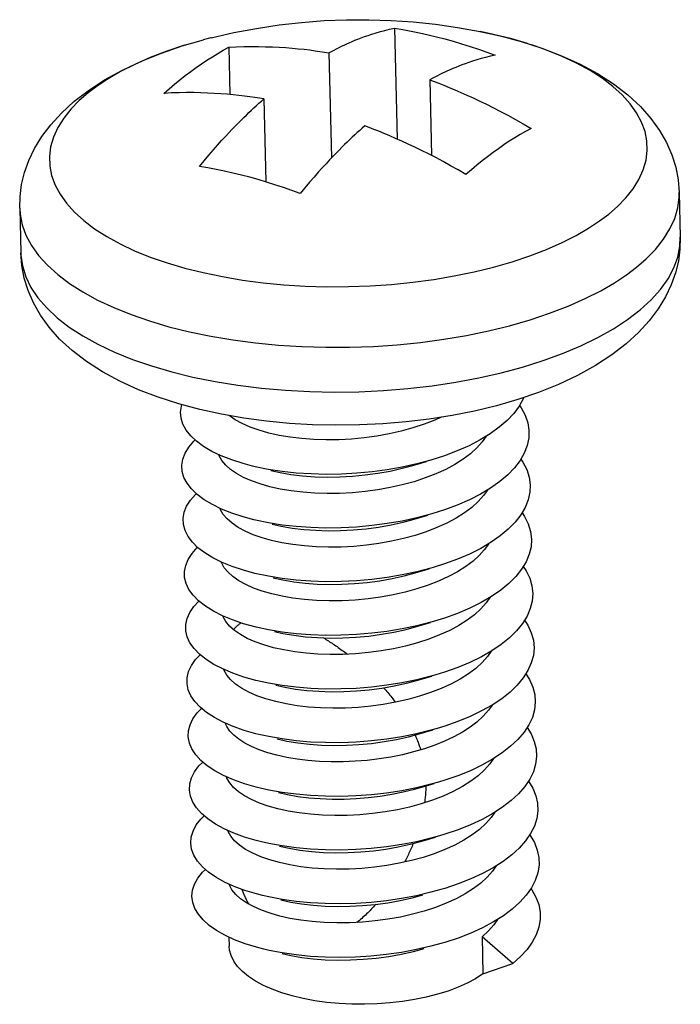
# Model space of a CAD drawing. Header units: millimetres. Extents: x 6 to 414, y 7 to 290.
# Tile 315 of 341: x 141.179 to 141.73, y 211.971 to 212.792. Entities that reach past the tile are written whole.
import ezdxf

# ---------------------------------------------------------------- set-up
doc = ezdxf.new("R2010")
doc.units = ezdxf.units.MM
doc.header["$LTSCALE"] = 23.1
doc.layers.get('0').update_dxf_attribs({"linetype": 'CONTINUOUS'})
for name, color, linetype in [('03_ALL_AXES', 7, 'CONTINUOUS'), ('09_ALL_ROUNDS', 7, 'CONTINUOUS'), ('20_ALL_FEATURES', 7, 'CONTINUOUS')]:
    doc.layers.add(name, color=color, linetype=linetype)

msp = doc.modelspace()

# ---------------------------------------------------------------- linework, layer by layer
at = {"color": 40, "linetype": 'Continuous'}
msp.add_line((141.35316, 212.11335), (141.35293, 212.11526), dxfattribs=at)
for points in [[(141.35706, 212.28288), (141.35744, 212.28335), (141.35782, 212.28381), (141.35822, 212.28426), (141.35863, 212.2847), (141.35904, 212.28513), (141.35947, 212.28555), (141.3599, 212.28596), (141.36035, 212.28636), (141.3608, 212.28675), (141.36127, 212.28713), (141.36168, 212.28745), (141.36211, 212.28777), (141.36254, 212.28808), (141.36298, 212.28838), (141.36343, 212.28867)], [(141.4321, 212.27609), (141.43313, 212.27547), (141.43416, 212.27484), (141.43518, 212.27421), (141.4362, 212.27357), (141.43722, 212.27293), (141.43823, 212.27227), (141.43924, 212.27161), (141.44025, 212.27095), (141.44125, 212.27027), (141.44225, 212.26959), (141.44336, 212.26883), (141.44446, 212.26806), (141.44556, 212.26728), (141.44665, 212.2665), (141.44774, 212.2657), (141.44883, 212.2649), (141.44991, 212.2641), (141.45099, 212.26328), (141.45207, 212.26246)], [(141.48221, 212.23445), (141.4831, 212.23344), (141.48398, 212.23243), (141.48484, 212.23143), (141.48569, 212.23043), (141.48653, 212.22942), (141.48736, 212.22842), (141.48818, 212.22742), (141.48898, 212.22642), (141.48977, 212.22542), (141.49055, 212.22442), (141.49132, 212.22342), (141.49207, 212.22242)], [(141.50844, 212.19515), (141.50889, 212.19414), (141.50932, 212.19314), (141.50975, 212.19212), (141.51016, 212.1911), (141.51057, 212.19007), (141.51097, 212.18904), (141.5113, 212.18814), (141.51163, 212.18724), (141.51195, 212.18634), (141.51226, 212.18543), (141.51256, 212.18451), (141.51286, 212.18359), (141.51315, 212.18266)], [(141.51742, 212.15275), (141.5174, 212.15175), (141.51737, 212.15074), (141.51734, 212.14974), (141.51729, 212.14873), (141.51723, 212.14772), (141.51717, 212.1467), (141.51709, 212.14569), (141.51701, 212.14467), (141.51691, 212.14366), (141.51681, 212.14264), (141.51669, 212.14161), (141.51657, 212.14059), (141.51644, 212.13957), (141.51629, 212.13854)], [(141.50686, 212.10463), (141.50637, 212.10345), (141.50588, 212.10227), (141.50538, 212.10111), (141.50488, 212.09996), (141.50438, 212.09882), (141.50387, 212.09769), (141.50335, 212.09658), (141.50283, 212.09547), (141.50231, 212.09438), (141.50179, 212.09329), (141.50126, 212.09222), (141.50073, 212.09116), (141.50019, 212.09011), (141.49965, 212.08908)], [(141.36979, 212.05406), (141.36933, 212.05493), (141.36888, 212.05581), (141.36844, 212.0567), (141.368, 212.05759), (141.36757, 212.0585), (141.36715, 212.05941), (141.36673, 212.06033), (141.36631, 212.06126), (141.36591, 212.0622), (141.36551, 212.06314), (141.36517, 212.06395), (141.36484, 212.06476), (141.36451, 212.06558), (141.36419, 212.06641)], [(141.47564, 212.0539), (141.4747, 212.05285), (141.47375, 212.05181), (141.4728, 212.05079), (141.47184, 212.04978), (141.47088, 212.04878), (141.46991, 212.0478), (141.46894, 212.04683), (141.46796, 212.04588), (141.46698, 212.04494), (141.46599, 212.04401), (141.465, 212.0431), (141.464, 212.04221), (141.463, 212.04133), (141.46199, 212.04047), (141.46098, 212.03962), (141.45996, 212.03878)]]:
    msp.add_lwpolyline(points, dxfattribs=at)
at = {"layer": '03_ALL_AXES', "color": 7, "linetype": 'Continuous'}
for p, q in [((141.72867, 212.64743), (141.72955, 212.61018)), ((141.17882, 212.6344), (141.17971, 212.59716)), ((141.35327, 212.02656), (141.35345, 212.01906))]:
    msp.add_line(p, q, dxfattribs=at)
msp.add_lwpolyline([(141.33838, 212.77647), (141.35738, 212.78082), (141.37621, 212.78439), (141.39505, 212.78724), (141.41383, 212.78938), (141.43255, 212.79081), (141.45122, 212.79155), (141.46983, 212.79162), (141.48841, 212.79101), (141.50691, 212.78973), (141.52542, 212.78778), (141.54393, 212.78514), (141.56257, 212.78178)], dxfattribs=at)
at = {"layer": '09_ALL_ROUNDS', "color": 7, "linetype": 'Continuous'}
for p, q in [((141.33829, 212.77644), (141.33176, 212.77476)), ((141.33838, 212.77647), (141.33829, 212.77644)), ((141.60228, 212.77167), (141.58924, 212.77552)), ((141.24337, 212.73623), (141.23579, 212.7305)), ((141.30557, 212.49795), (141.32325, 212.49362)), ((141.61129, 212.48077), (141.59402, 212.47487)), ((141.5762, 212.46971), (141.55791, 212.46529)), ((141.59402, 212.47487), (141.5762, 212.46971))]:
    msp.add_line(p, q, dxfattribs=at)
for points in [[(141.56254, 212.78178), (141.57941, 212.77806), (141.59701, 212.77336), (141.61406, 212.76788), (141.6304, 212.76162), (141.646, 212.75452), (141.66057, 212.74666), (141.67397, 212.73804), (141.68593, 212.72883), (141.69627, 212.71925), (141.70505, 212.70936), (141.71225, 212.69935), (141.71805, 212.6892), (141.72254, 212.67892), (141.72578, 212.66853), (141.72783, 212.65799), (141.72867, 212.64743)], [(141.58924, 212.77552), (141.57378, 212.77938), (141.56257, 212.78178)], [(141.2358, 212.73242), (141.24961, 212.74142), (141.26448, 212.74963), (141.28037, 212.75711), (141.29708, 212.76382), (141.31436, 212.76972), (141.33218, 212.77487)], [(141.31632, 212.77031), (141.30155, 212.76538), (141.28765, 212.76002), (141.27467, 212.75428), (141.26288, 212.7483), (141.2525, 212.74228), (141.24337, 212.73623)], [(141.66227, 212.62382), (141.66985, 212.62955), (141.67717, 212.63592), (141.6841, 212.64303), (141.69016, 212.65062), (141.69503, 212.65842), (141.69867, 212.66639), (141.701, 212.67441), (141.70203, 212.68246), (141.70175, 212.69047), (141.70018, 212.69842), (141.69731, 212.70628), (141.69317, 212.71401), (141.68777, 212.72156), (141.68115, 212.72889), (141.67334, 212.73596), (141.66438, 212.74275), (141.65429, 212.74921), (141.64315, 212.75532), (141.631, 212.76104), (141.61791, 212.76633), (141.60567, 212.77057)], [(141.17882, 212.6344), (141.1791, 212.64428), (141.18044, 212.65424), (141.18285, 212.66419), (141.18639, 212.67415), (141.19114, 212.68413), (141.19717, 212.69408), (141.20465, 212.70403), (141.21357, 212.7138), (141.22392, 212.72327), (141.2358, 212.73242)], [(141.23579, 212.7305), (141.22847, 212.72413), (141.22153, 212.71702), (141.21548, 212.70943), (141.21061, 212.70163), (141.20697, 212.69366), (141.20464, 212.68564), (141.20361, 212.67759), (141.20389, 212.66958), (141.20546, 212.66163), (141.20833, 212.65377), (141.21247, 212.64604), (141.21787, 212.63849), (141.22449, 212.63116), (141.2323, 212.62409), (141.24126, 212.61731), (141.25135, 212.61084), (141.26249, 212.60473), (141.27464, 212.59901), (141.28773, 212.59372), (141.30167, 212.58889), (141.3164, 212.58453), (141.33186, 212.58067), (141.34795, 212.57733), (141.36458, 212.57453), (141.38168, 212.57229), (141.39915, 212.5706), (141.41691, 212.5695), (141.43485, 212.56897), (141.45288, 212.56902), (141.47091, 212.56966), (141.48885, 212.57087), (141.5066, 212.57266), (141.52407, 212.575), (141.54116, 212.5779), (141.55779, 212.58134), (141.57388, 212.58529), (141.58932, 212.58974), (141.60409, 212.59467), (141.61799, 212.60003), (141.63097, 212.60577), (141.64276, 212.61175), (141.65314, 212.61777), (141.66227, 212.62382)], [(141.68477, 212.57892), (141.69313, 212.58524), (141.70121, 212.59226), (141.70886, 212.60011), (141.71554, 212.60848), (141.72091, 212.61708), (141.72492, 212.62588), (141.72749, 212.63472), (141.72863, 212.6436), (141.72867, 212.64743)], [(141.17882, 212.6344), (141.17917, 212.6294), (141.18091, 212.62063), (141.18407, 212.61195), (141.18864, 212.60343), (141.19459, 212.5951), (141.2019, 212.58702), (141.21051, 212.57922), (141.2204, 212.57173), (141.23152, 212.5646), (141.24381, 212.55786), (141.25722, 212.55156), (141.27165, 212.54572), (141.28703, 212.54039), (141.30328, 212.53558), (141.32033, 212.53132)], [(141.72955, 212.61018), (141.72927, 212.60031), (141.72793, 212.59034), (141.72552, 212.58039), (141.72198, 212.57043), (141.71724, 212.56046), (141.7112, 212.55051), (141.70372, 212.54056), (141.6948, 212.53078), (141.68445, 212.52132), (141.67258, 212.51217)], [(141.68566, 212.54168), (141.69615, 212.54975), (141.70529, 212.55813), (141.71303, 212.56676), (141.71933, 212.57559), (141.72414, 212.58459), (141.72745, 212.59369), (141.72923, 212.60284), (141.72955, 212.61018)], [(141.17971, 212.59716), (141.17978, 212.59534), (141.18107, 212.58623), (141.18389, 212.57721), (141.18822, 212.56834), (141.19405, 212.55967), (141.20133, 212.55125), (141.21003, 212.54311), (141.2201, 212.53532), (141.23147, 212.52791), (141.2441, 212.52092), (141.2579, 212.5144), (141.27281, 212.50837), (141.28873, 212.50288), (141.30557, 212.49795)], [(141.32896, 212.46652), (141.31136, 212.47123), (141.29432, 212.47671), (141.27797, 212.48297), (141.26237, 212.49006), (141.2478, 212.49793), (141.2344, 212.50655), (141.22244, 212.51576), (141.2121, 212.52534), (141.20333, 212.53523), (141.19613, 212.54523), (141.19032, 212.55539), (141.18584, 212.56566), (141.18259, 212.57606), (141.18055, 212.5866), (141.17971, 212.59716)], [(141.56953, 212.53206), (141.58727, 212.53642), (141.60431, 212.54133), (141.6206, 212.54677), (141.63594, 212.55268), (141.65025, 212.55901), (141.66325, 212.56561), (141.67471, 212.57225), (141.68477, 212.57892)], [(141.5981, 212.50195), (141.61523, 212.50734), (141.63146, 212.51327), (141.64669, 212.51971), (141.66086, 212.52661), (141.67387, 212.53395), (141.68566, 212.54168)], [(141.32033, 212.53132), (141.33807, 212.52764), (141.35642, 212.52455), (141.37528, 212.52208), (141.39455, 212.52022), (141.41413, 212.519), (141.43392, 212.51842), (141.45381, 212.51847), (141.4737, 212.51918), (141.49349, 212.52051), (141.51307, 212.52248), (141.53234, 212.52508), (141.55119, 212.52827), (141.56953, 212.53206)], [(141.67258, 212.51217), (141.65877, 212.50317), (141.64389, 212.49495), (141.628, 212.48747), (141.61129, 212.48077)], [(141.56155, 212.4929), (141.58018, 212.49713), (141.5981, 212.50195)], [(141.32325, 212.49362), (141.34167, 212.4899), (141.36072, 212.48681), (141.38029, 212.48438), (141.40028, 212.48261), (141.42057, 212.48153), (141.44106, 212.48112), (141.46162, 212.4814), (141.48214, 212.48237), (141.5025, 212.48401), (141.5226, 212.48632), (141.54232, 212.48929), (141.56155, 212.4929)], [(141.36559, 212.45932), (141.34707, 212.46256), (141.32896, 212.46652)], [(141.55791, 212.46529), (141.53923, 212.46157), (141.52023, 212.45856), (141.50098, 212.45623), (141.48155, 212.4546), (141.46202, 212.45366), (141.44247, 212.45341), (141.42298, 212.45384), (141.40362, 212.45497), (141.38446, 212.4568), (141.36559, 212.45932)]]:
    msp.add_lwpolyline(points, dxfattribs=at)
at = {"layer": '20_ALL_FEATURES', "color": 7, "linetype": 'Continuous'}
for p, q in [((141.49128, 212.78452), (141.49346, 212.6921)), ((141.35306, 212.76862), (141.354, 212.72924)), ((141.43665, 212.76406), (141.43873, 212.67636)), ((141.52066, 212.74152), (141.52215, 212.67841)), ((141.38245, 212.72562), (141.38409, 212.65635)), ((141.59903, 212.47658), (141.59865, 212.47554)), ((141.35837, 212.45802), (141.35342, 212.46145)), ((141.50653, 212.41992), (141.51806, 212.42331)), ((141.50759, 212.37516), (141.51912, 212.37855)), ((141.50865, 212.3304), (141.52018, 212.33379)), ((141.37604, 212.2851), (141.36554, 212.28796)), ((141.50971, 212.28564), (141.52124, 212.28903)), ((141.3771, 212.24033), (141.37569, 212.24068)), ((141.51077, 212.24088), (141.5223, 212.24427)), ((141.51183, 212.19612), (141.52336, 212.19951)), ((141.36644, 212.18844), (141.3615, 212.19159)), ((141.37816, 212.19557), (141.37581, 212.19616)), ((141.51289, 212.15136), (141.52442, 212.15475)), ((141.51395, 212.1066), (141.52548, 212.10999)), ((141.56429, 212.02687), (141.56502, 211.99586)), ((141.58986, 212.0046), (141.56429, 212.02687)), ((141.56502, 211.99586), (141.58986, 212.0046))]:
    msp.add_line(p, q, dxfattribs=at)
for points in [[(141.43665, 212.76406), (141.43876, 212.7652), (141.44087, 212.76631), (141.44297, 212.76738), (141.44507, 212.76843), (141.44716, 212.76945), (141.44927, 212.77045), (141.45142, 212.77144), (141.45363, 212.77242), (141.45591, 212.77341), (141.4583, 212.77441), (141.46082, 212.77543), (141.46348, 212.77646), (141.4663, 212.7775), (141.4693, 212.77856), (141.47249, 212.77962), (141.47588, 212.78067), (141.4795, 212.78171), (141.4833, 212.78272), (141.48722, 212.78365), (141.49128, 212.78452)], [(141.49128, 212.78452), (141.49825, 212.78334), (141.50523, 212.78203), (141.51222, 212.7806), (141.51922, 212.77904), (141.52622, 212.77735), (141.53323, 212.77553), (141.54024, 212.77359), (141.54725, 212.77152), (141.55427, 212.76932), (141.56128, 212.76699), (141.56828, 212.76455), (141.57529, 212.76197)], [(141.32591, 212.75168), (141.33043, 212.75483), (141.33496, 212.75784), (141.33949, 212.76073), (141.34402, 212.76349), (141.34854, 212.76612), (141.35306, 212.76862)], [(141.35306, 212.76862), (141.35941, 212.76893), (141.36567, 212.76914), (141.37185, 212.76924), (141.3779, 212.76923), (141.3838, 212.76912), (141.38955, 212.76893), (141.39516, 212.76865), (141.40062, 212.7683), (141.40592, 212.76789), (141.41104, 212.76742), (141.41594, 212.76691), (141.42062, 212.76636), (141.42501, 212.76579), (141.42915, 212.76522), (141.43303, 212.76464), (141.43665, 212.76406)], [(141.57529, 212.76197), (141.57119, 212.7611), (141.56725, 212.76016), (141.56343, 212.75915), (141.55979, 212.7581), (141.5564, 212.75704), (141.55321, 212.75598), (141.55023, 212.75493), (141.54742, 212.75389), (141.54478, 212.75287), (141.54228, 212.75186), (141.53991, 212.75086), (141.53763, 212.74988), (141.53544, 212.7489), (141.5333, 212.74791), (141.53119, 212.74691), (141.5291, 212.7459), (141.52701, 212.74485), (141.5249, 212.74377), (141.52278, 212.74266), (141.52066, 212.74152)], [(141.29886, 212.73017), (141.30335, 212.73407), (141.30785, 212.73784), (141.31236, 212.74149), (141.31687, 212.74501), (141.32139, 212.74841), (141.32591, 212.75168)], [(141.52066, 212.74152), (141.52435, 212.74013), (141.52829, 212.7386), (141.53247, 212.73694), (141.53691, 212.73514), (141.54161, 212.73317), (141.54654, 212.73104), (141.55166, 212.72877), (141.55695, 212.72635), (141.56238, 212.72379), (141.56797, 212.72108), (141.57371, 212.71821), (141.57964, 212.71516), (141.58578, 212.7119), (141.59209, 212.70845), (141.59852, 212.70481), (141.60509, 212.70099)], [(141.38245, 212.72562), (141.37877, 212.7262), (141.37486, 212.72679), (141.3707, 212.72737), (141.36629, 212.72793), (141.36162, 212.72848), (141.35673, 212.72899), (141.35166, 212.72945), (141.34641, 212.72986), (141.34103, 212.7302), (141.3355, 212.73048), (141.32982, 212.73067), (141.32397, 212.73078), (141.3179, 212.7308), (141.31168, 212.7307), (141.30533, 212.7305), (141.29886, 212.73017)], [(141.32867, 212.66919), (141.33267, 212.67405), (141.33653, 212.67865), (141.34027, 212.683), (141.34383, 212.68706), (141.34716, 212.69077), (141.35029, 212.69419), (141.35323, 212.69733), (141.35599, 212.70024), (141.35859, 212.70294), (141.36105, 212.70545), (141.36339, 212.7078), (141.36564, 212.71002), (141.36781, 212.71213), (141.36992, 212.71416), (141.37201, 212.71614), (141.37407, 212.71807), (141.37615, 212.71998), (141.37824, 212.72188), (141.38033, 212.72375), (141.38245, 212.72562)], [(141.46646, 212.70307), (141.46436, 212.70122), (141.46227, 212.69935), (141.46019, 212.69746), (141.45811, 212.69555), (141.45604, 212.69362), (141.45395, 212.69164), (141.45183, 212.6896), (141.44965, 212.68748), (141.44739, 212.68524), (141.44503, 212.68287), (141.44255, 212.68035), (141.43993, 212.67763), (141.43716, 212.67471), (141.43421, 212.67155), (141.43108, 212.66812), (141.42775, 212.66441), (141.42419, 212.66036), (141.42048, 212.65603), (141.41664, 212.65147), (141.41268, 212.64664)], [(141.5257, 212.67658), (141.51973, 212.67966), (141.51392, 212.68257), (141.50825, 212.68532), (141.50275, 212.68791), (141.4974, 212.69035), (141.49224, 212.69264), (141.48729, 212.69477), (141.48258, 212.69674), (141.47816, 212.69855), (141.474, 212.70019), (141.4701, 212.70171), (141.46646, 212.70307)], [(141.60509, 212.70099), (141.60057, 212.69849), (141.59605, 212.69586), (141.59152, 212.6931), (141.58699, 212.69021), (141.58246, 212.6872), (141.57794, 212.68405)], [(141.57794, 212.68405), (141.57342, 212.68078), (141.5689, 212.67738), (141.56439, 212.67386), (141.55988, 212.67021), (141.55538, 212.66644), (141.55089, 212.66254)], [(141.55089, 212.66254), (141.54445, 212.6663), (141.5381, 212.66988), (141.53184, 212.67332), (141.5257, 212.67658)], [(141.38464, 212.65619), (141.37763, 212.65826), (141.37062, 212.66021), (141.36361, 212.66202), (141.35661, 212.66371), (141.34961, 212.66527), (141.34262, 212.66671), (141.33564, 212.66801), (141.32867, 212.66919)], [(141.41268, 212.64664), (141.40568, 212.64922), (141.39867, 212.65167), (141.39165, 212.65399), (141.38464, 212.65619)], [(141.32627, 212.44005), (141.32141, 212.44461), (141.31762, 212.44937), (141.31492, 212.45428), (141.31335, 212.45929), (141.31292, 212.46437), (141.31362, 212.46946), (141.314, 212.47052)], [(141.59865, 212.47554), (141.59522, 212.46933), (141.59072, 212.46326), (141.58517, 212.45737), (141.57862, 212.4517)], [(141.59552, 212.46987), (141.59698, 212.46786), (141.6002, 212.46175), (141.60231, 212.45552), (141.6033, 212.4492), (141.60314, 212.44285), (141.60185, 212.43651), (141.59944, 212.43021)], [(141.53024, 212.46015), (141.52479, 212.45766), (141.51598, 212.45424), (141.50667, 212.45119), (141.49691, 212.44851), (141.48681, 212.44624), (141.47652, 212.44439), (141.46608, 212.44296), (141.45555, 212.44196), (141.44499, 212.44139), (141.43443, 212.44125), (141.42404, 212.44156), (141.41394, 212.44229), (141.40426, 212.44344), (141.39512, 212.44498), (141.3865, 212.44689), (141.3784, 212.44919), (141.37095, 212.45183), (141.36424, 212.45479), (141.35837, 212.45802)], [(141.57862, 212.4517), (141.57112, 212.44629), (141.56272, 212.44118), (141.55351, 212.4364), (141.54353, 212.43198), (141.53288, 212.42796), (141.52148, 212.42432)], [(141.56767, 212.44419), (141.56451, 212.43957), (141.56006, 212.43455), (141.55475, 212.42972)], [(141.32685, 212.39569), (141.32208, 212.40028), (141.31839, 212.40505), (141.31579, 212.40997), (141.31433, 212.41499), (141.31399, 212.42007), (141.3148, 212.42516), (141.31673, 212.43022), (141.31978, 212.4352), (141.32393, 212.44007), (141.32511, 212.44114)], [(141.37286, 212.41938), (141.36502, 212.42145), (141.35554, 212.42449), (141.34686, 212.4279), (141.33905, 212.43165), (141.33217, 212.43571), (141.32627, 212.44005)], [(141.35961, 212.41314), (141.35463, 212.41657), (141.35054, 212.4202), (141.34737, 212.42398), (141.34515, 212.42789), (141.34485, 212.42886)], [(141.55475, 212.42972), (141.5486, 212.42509), (141.54168, 212.42072)], [(141.59944, 212.43021), (141.59592, 212.42402), (141.59132, 212.41796), (141.58568, 212.41209), (141.57904, 212.40644)], [(141.54168, 212.42072), (141.53404, 212.41663), (141.52576, 212.41286), (141.51691, 212.40944), (141.50757, 212.40638), (141.49777, 212.4037), (141.48764, 212.40143), (141.4773, 212.39958), (141.46679, 212.39816), (141.45617, 212.39717), (141.44556, 212.39661), (141.43512, 212.39649), (141.42487, 212.39681), (141.41485, 212.39755), (141.40521, 212.3987), (141.39607, 212.40024), (141.38746, 212.40216), (141.3794, 212.40444), (141.37202, 212.40706), (141.36542, 212.40997), (141.35961, 212.41314)], [(141.52148, 212.42432), (141.5099, 212.42121), (141.49775, 212.41852), (141.48528, 212.41631), (141.47259, 212.4146), (141.45979, 212.41338), (141.44697, 212.41268), (141.43423, 212.41247), (141.42168, 212.41278), (141.40941, 212.41358), (141.39752, 212.41486), (141.38609, 212.41661), (141.37524, 212.41882), (141.37286, 212.41938)], [(141.38813, 212.41566), (141.39585, 212.41397), (141.40499, 212.41243), (141.41468, 212.41128), (141.42477, 212.41055), (141.43517, 212.41024), (141.44572, 212.41038), (141.45628, 212.41095), (141.46682, 212.41195), (141.47726, 212.41338), (141.48755, 212.41522), (141.49764, 212.4175), (141.50653, 212.41992)], [(141.59655, 212.42513), (141.59838, 212.42255), (141.6015, 212.41643), (141.60351, 212.41019), (141.60439, 212.40387), (141.60413, 212.39751), (141.60274, 212.39117), (141.60023, 212.38488)], [(141.57904, 212.40644), (141.57145, 212.40105), (141.56298, 212.39597), (141.55369, 212.39122), (141.54365, 212.38684), (141.53295, 212.38286), (141.52254, 212.37956)], [(141.32743, 212.35134), (141.32276, 212.35594), (141.31916, 212.36073), (141.31667, 212.36566), (141.31531, 212.37069), (141.31508, 212.37577), (141.31599, 212.38086), (141.31802, 212.38592), (141.32117, 212.39089), (141.32542, 212.39574), (141.32613, 212.39638)], [(141.37392, 212.37462), (141.36519, 212.37695), (141.35578, 212.38002), (141.34717, 212.38346), (141.33944, 212.38725), (141.33265, 212.39134), (141.32685, 212.39569)], [(141.5687, 212.3994), (141.56559, 212.39485), (141.56112, 212.38979), (141.55581, 212.38496)], [(141.36091, 212.36824), (141.35585, 212.37168), (141.3517, 212.37533), (141.34851, 212.37911), (141.34627, 212.38302), (141.34593, 212.38407)], [(141.52254, 212.37956), (141.50987, 212.37619), (141.49769, 212.37354), (141.48519, 212.37138), (141.47249, 212.36971), (141.45968, 212.36854), (141.44687, 212.36788), (141.43414, 212.36772), (141.42161, 212.36807), (141.40937, 212.36891), (141.39752, 212.37024), (141.38614, 212.37203), (141.37534, 212.37428), (141.37392, 212.37462)], [(141.55581, 212.38496), (141.54967, 212.38033), (141.54272, 212.37595)], [(141.60023, 212.38488), (141.59661, 212.3787), (141.59191, 212.37266), (141.58617, 212.3668), (141.57945, 212.36118)], [(141.59759, 212.38039), (141.59977, 212.37724), (141.60279, 212.37111), (141.6047, 212.36485), (141.60547, 212.35853), (141.60511, 212.35217), (141.60362, 212.34584), (141.601, 212.33956)], [(141.54272, 212.37595), (141.53501, 212.37183), (141.52664, 212.36803), (141.51774, 212.36459), (141.50838, 212.36155), (141.49867, 212.3589), (141.48865, 212.35666), (141.47835, 212.35482), (141.46788, 212.3534), (141.4573, 212.35241), (141.44673, 212.35185), (141.43633, 212.35173), (141.42611, 212.35204), (141.41613, 212.35277), (141.40652, 212.3539), (141.3974, 212.35543), (141.38882, 212.35732), (141.38084, 212.35956), (141.3735, 212.36214), (141.36682, 212.36504), (141.36091, 212.36824)], [(141.38919, 212.3709), (141.39681, 212.36923), (141.40595, 212.36769), (141.41559, 212.36654), (141.4256, 212.3658), (141.43585, 212.36548), (141.4463, 212.3656), (141.4569, 212.36615), (141.46753, 212.36715), (141.47803, 212.36857), (141.48838, 212.37042), (141.49851, 212.37269), (141.50759, 212.37516)], [(141.57945, 212.36118), (141.57178, 212.35582), (141.56323, 212.35076), (141.55387, 212.34605), (141.54376, 212.3417), (141.533, 212.33776), (141.5236, 212.3348)], [(141.5698, 212.35465), (141.56962, 212.35432), (141.56615, 212.34946), (141.56189, 212.34474), (141.55687, 212.3402)], [(141.33364, 212.30259), (141.32802, 212.30699), (141.32345, 212.31161), (141.31995, 212.31641), (141.31756, 212.32136), (141.3163, 212.32639), (141.31618, 212.33148), (141.31719, 212.33656), (141.31932, 212.34161), (141.32258, 212.34658), (141.32691, 212.35141), (141.32715, 212.35162)], [(141.37498, 212.32986), (141.36536, 212.33245), (141.35602, 212.33556), (141.34749, 212.33903), (141.33984, 212.34285), (141.33314, 212.34696), (141.32743, 212.35134)], [(141.36148, 212.32378), (141.35655, 212.3272), (141.35251, 212.33083), (141.34939, 212.3346), (141.34722, 212.33851), (141.34698, 212.33929)], [(141.55687, 212.3402), (141.55076, 212.33559), (141.54389, 212.33125)], [(141.601, 212.33956), (141.59728, 212.33338), (141.59249, 212.32736), (141.58666, 212.32152), (141.57985, 212.31592)], [(141.54389, 212.33125), (141.53632, 212.32719), (141.5281, 212.32343), (141.51928, 212.32), (141.50993, 212.31693), (141.50017, 212.31425), (141.49007, 212.31197), (141.47975, 212.31011), (141.46921, 212.30867), (141.45843, 212.30766), (141.44761, 212.30709), (141.43688, 212.30698), (141.42638, 212.30732), (141.41626, 212.3081), (141.40661, 212.30928), (141.39753, 212.31085), (141.38901, 212.31278), (141.38104, 212.31508), (141.37375, 212.3177), (141.36722, 212.32061), (141.36148, 212.32378)], [(141.5236, 212.3348), (141.52167, 212.33424), (141.50984, 212.33117), (141.49762, 212.32856), (141.48511, 212.32644), (141.47239, 212.32482), (141.45958, 212.3237), (141.44677, 212.32308), (141.43405, 212.32297), (141.42155, 212.32336), (141.40934, 212.32425), (141.39752, 212.32562), (141.3862, 212.32746), (141.37498, 212.32986)], [(141.39025, 212.32614), (141.39814, 212.32442), (141.40725, 212.32289), (141.41687, 212.32175), (141.42685, 212.32103), (141.43706, 212.32072), (141.44747, 212.32084), (141.45803, 212.3214), (141.46862, 212.32239), (141.47909, 212.32381), (141.48938, 212.32565), (141.4994, 212.32789), (141.50865, 212.3304)], [(141.59865, 212.33565), (141.60115, 212.33193), (141.60407, 212.32578), (141.60588, 212.31952), (141.60655, 212.31319), (141.60609, 212.30684), (141.60449, 212.3005), (141.60177, 212.29423)], [(141.57985, 212.31592), (141.5721, 212.31059), (141.56347, 212.30556), (141.55404, 212.30088), (141.54387, 212.29657), (141.53305, 212.29266), (141.52466, 212.29004)], [(141.33415, 212.25822), (141.32862, 212.26264), (141.32414, 212.26728), (141.32075, 212.2721), (141.31846, 212.27705), (141.3173, 212.28209), (141.31728, 212.28718), (141.31839, 212.29227), (141.32063, 212.29731), (141.32399, 212.30226), (141.3282, 212.30685)], [(141.5708, 212.30983), (141.56767, 212.30527), (141.56323, 212.30026), (141.55793, 212.29544)], [(141.36554, 212.28796), (141.35627, 212.2911), (141.34782, 212.29461), (141.34026, 212.29845), (141.33364, 212.30259)], [(141.55793, 212.29544), (141.55186, 212.29086), (141.54497, 212.2865)], [(141.3628, 212.27886), (141.35783, 212.28227), (141.35374, 212.28589), (141.35058, 212.28966), (141.34836, 212.29355), (141.34806, 212.29451)], [(141.52466, 212.29004), (141.52167, 212.28918), (141.50981, 212.28615), (141.49756, 212.28359), (141.48502, 212.28151), (141.47229, 212.27993), (141.45947, 212.27886), (141.44666, 212.27829), (141.43397, 212.27823), (141.42148, 212.27866), (141.4093, 212.2796), (141.39753, 212.28101), (141.38626, 212.28289), (141.37604, 212.2851)], [(141.60177, 212.29423), (141.59795, 212.28807), (141.59306, 212.28206), (141.58714, 212.27624), (141.58024, 212.27066)], [(141.59971, 212.29091), (141.60252, 212.28661), (141.60534, 212.28046), (141.60704, 212.27419), (141.60761, 212.26785), (141.60705, 212.2615), (141.60535, 212.25517), (141.60253, 212.2489)], [(141.54497, 212.2865), (141.53731, 212.28239), (141.52893, 212.27858), (141.51993, 212.2751), (141.51041, 212.272), (141.50054, 212.26932), (141.49038, 212.26706), (141.48005, 212.26523), (141.46956, 212.26383), (141.4589, 212.26285), (141.44824, 212.26231), (141.43774, 212.26222), (141.42749, 212.26256), (141.41759, 212.26331), (141.40808, 212.26446), (141.39902, 212.26601), (141.39046, 212.26792), (141.38246, 212.2702), (141.37513, 212.27281), (141.36857, 212.2757), (141.3628, 212.27886)], [(141.39131, 212.28138), (141.39827, 212.27984), (141.40734, 212.27827), (141.41699, 212.27709), (141.42711, 212.27631), (141.43761, 212.27597), (141.44834, 212.27608), (141.45917, 212.27664), (141.46994, 212.27766), (141.48048, 212.2791), (141.4908, 212.28096), (141.50091, 212.28324), (141.50971, 212.28564)], [(141.58024, 212.27066), (141.57241, 212.26536), (141.56371, 212.26036), (141.5542, 212.25571), (141.54398, 212.25143), (141.5331, 212.24756), (141.52572, 212.24528)], [(141.57182, 212.26502), (141.5687, 212.26048), (141.56425, 212.25546), (141.55899, 212.25067)], [(141.33466, 212.21385), (141.32923, 212.21829), (141.32485, 212.22295), (141.32156, 212.22778), (141.31937, 212.23274), (141.31831, 212.23779), (141.31839, 212.24288), (141.31961, 212.24797), (141.32195, 212.253), (141.32541, 212.25795), (141.32931, 212.26209)], [(141.37569, 212.24068), (141.36573, 212.24347), (141.35653, 212.24664), (141.34815, 212.25018), (141.34067, 212.25405), (141.33415, 212.25822)], [(141.36381, 212.23413), (141.35875, 212.23762), (141.35464, 212.2413), (141.35151, 212.24509), (141.34934, 212.24898), (141.34909, 212.24979)], [(141.55899, 212.25067), (141.55287, 212.24607), (141.54598, 212.24171)], [(141.60253, 212.2489), (141.59861, 212.24275), (141.59363, 212.23676), (141.58762, 212.23096), (141.58063, 212.22541)], [(141.60079, 212.24617), (141.60388, 212.2413), (141.6066, 212.23513), (141.6082, 212.22885), (141.60867, 212.22252), (141.608, 212.21616), (141.6062, 212.20983), (141.60328, 212.20358)], [(141.54598, 212.24171), (141.53838, 212.23764), (141.53014, 212.23388), (141.52134, 212.23046), (141.51205, 212.22741), (141.5023, 212.22473), (141.49222, 212.22246), (141.48194, 212.2206), (141.47149, 212.21917), (141.46095, 212.21816), (141.45042, 212.21759), (141.43999, 212.21745), (141.42973, 212.21774), (141.4197, 212.21845), (141.41005, 212.21957), (141.40091, 212.22108), (141.39226, 212.22298), (141.3841, 212.22526), (141.37658, 212.2279), (141.36978, 212.23087), (141.36381, 212.23413)], [(141.52572, 212.24528), (141.52167, 212.24412), (141.50977, 212.24114), (141.49749, 212.23862), (141.48493, 212.23659), (141.47219, 212.23506), (141.45937, 212.23403), (141.44656, 212.2335), (141.43388, 212.23348), (141.42142, 212.23397), (141.40928, 212.23494), (141.39754, 212.2364), (141.38632, 212.23832), (141.3771, 212.24033)], [(141.39237, 212.23662), (141.39975, 212.235), (141.40882, 212.23345), (141.41833, 212.2323), (141.42823, 212.23155), (141.43848, 212.23121), (141.44897, 212.2313), (141.45963, 212.23184), (141.47029, 212.23282), (141.48078, 212.23422), (141.49112, 212.23605), (141.50128, 212.23831), (141.51077, 212.24088)], [(141.58063, 212.22541), (141.57271, 212.22013), (141.56393, 212.21516), (141.55436, 212.21054), (141.54407, 212.2063), (141.53315, 212.20247), (141.52678, 212.20051)], [(141.33519, 212.16948), (141.32985, 212.17395), (141.32557, 212.17862), (141.32237, 212.18347), (141.32029, 212.18844), (141.31934, 212.19349), (141.31952, 212.19858), (141.32084, 212.20367), (141.32328, 212.2087), (141.32683, 212.21363), (141.33041, 212.21733)], [(141.37581, 212.19616), (141.36592, 212.19898), (141.35679, 212.20219), (141.3485, 212.20576), (141.3411, 212.20966), (141.33466, 212.21385)], [(141.57287, 212.22023), (141.56978, 212.21573), (141.56534, 212.21073), (141.56005, 212.20591)], [(141.3615, 212.19159), (141.35734, 212.19495), (141.35398, 212.19846), (141.35146, 212.2021), (141.35014, 212.20505)], [(141.56005, 212.20591), (141.5543, 212.20156), (141.54786, 212.19743)], [(141.54786, 212.19743), (141.54077, 212.19354), (141.5331, 212.18993), (141.52494, 212.18663), (141.51631, 212.18364), (141.50725, 212.18098), (141.49785, 212.17867), (141.48826, 212.17673), (141.47849, 212.17517), (141.46857, 212.17398), (141.45856, 212.17317), (141.44848, 212.17274), (141.43846, 212.17272), (141.42864, 212.17309), (141.41913, 212.17385), (141.41006, 212.17496), (141.40143, 212.17643), (141.39327, 212.17823), (141.38564, 212.18035), (141.37856, 212.18278), (141.37213, 212.18549), (141.36644, 212.18844)], [(141.52678, 212.20051), (141.52167, 212.19907), (141.50972, 212.19613), (141.49742, 212.19366), (141.48484, 212.19167), (141.47208, 212.19018), (141.45926, 212.1892), (141.44647, 212.18872), (141.4338, 212.18875), (141.42136, 212.18928), (141.40925, 212.1903), (141.39756, 212.1918), (141.38639, 212.19376), (141.37816, 212.19557)], [(141.60328, 212.20358), (141.59926, 212.19744), (141.59418, 212.19146), (141.58808, 212.18569), (141.581, 212.18015)], [(141.60187, 212.20143), (141.60523, 212.19598), (141.60786, 212.1898), (141.60935, 212.18352), (141.60972, 212.17718), (141.60894, 212.17082), (141.60704, 212.1645), (141.60402, 212.15826)], [(141.39343, 212.19186), (141.40164, 212.19007), (141.41078, 212.18856), (141.42044, 212.18744), (141.43046, 212.18672), (141.44072, 212.18644), (141.45115, 212.18658), (141.46169, 212.18715), (141.47223, 212.18816), (141.48267, 212.18959), (141.49296, 212.19144), (141.50304, 212.19372), (141.51183, 212.19612)], [(141.581, 212.18015), (141.57301, 212.1749), (141.56416, 212.16997), (141.55452, 212.16538), (141.54416, 212.16118), (141.53318, 212.15738), (141.52784, 212.15575)], [(141.33572, 212.12512), (141.33048, 212.1296), (141.32629, 212.1343), (141.3232, 212.13916), (141.32122, 212.14414), (141.32037, 212.14919), (141.32065, 212.15429), (141.32207, 212.15937), (141.32462, 212.16439), (141.32827, 212.16931), (141.3315, 212.17257)], [(141.57395, 212.17552), (141.57089, 212.17104), (141.56643, 212.166), (141.56111, 212.16115)], [(141.37922, 212.15081), (141.37594, 212.15164), (141.36612, 212.15449), (141.35706, 212.15774), (141.34885, 212.16134), (141.34154, 212.16527), (141.33519, 212.16948)], [(141.3663, 212.14438), (141.36126, 212.1478), (141.35711, 212.15142), (141.35391, 212.15518), (141.35163, 212.15907), (141.35123, 212.1603)], [(141.52784, 212.15575), (141.52166, 212.15403), (141.50968, 212.15112), (141.49734, 212.14869), (141.48474, 212.14675), (141.47198, 212.14531), (141.45916, 212.14437), (141.44637, 212.14394), (141.43372, 212.14401), (141.42131, 212.14459), (141.40923, 212.14565), (141.39758, 212.1472), (141.38646, 212.1492), (141.37922, 212.15081)], [(141.56111, 212.16115), (141.55497, 212.15654), (141.54802, 212.15214)], [(141.60402, 212.15826), (141.5999, 212.15213), (141.59473, 212.14617), (141.58854, 212.14041), (141.58138, 212.1349)], [(141.60297, 212.15669), (141.60658, 212.15067), (141.6091, 212.14447), (141.61049, 212.13818), (141.61075, 212.13184), (141.60988, 212.12549), (141.60787, 212.11917), (141.60475, 212.11293)], [(141.54802, 212.15214), (141.54028, 212.14801), (141.53186, 212.14419), (141.52287, 212.14073), (141.51342, 212.13767), (141.50369, 212.13503), (141.49366, 212.1328), (141.48338, 212.13097), (141.47293, 212.12957), (141.46237, 212.12859), (141.45183, 212.12805), (141.44145, 212.12793), (141.43126, 212.12824), (141.4213, 212.12898), (141.41172, 212.13012), (141.40262, 212.13164), (141.39406, 212.13354), (141.38608, 212.13578), (141.37875, 212.13836), (141.37214, 212.14123), (141.3663, 212.14438)], [(141.39449, 212.1471), (141.40216, 212.14542), (141.41079, 212.14395), (141.41986, 212.14284), (141.42938, 212.14208), (141.4392, 212.14171), (141.44921, 212.14173), (141.4593, 212.14216), (141.46931, 212.14297), (141.47923, 212.14416), (141.489, 212.14572), (141.49859, 212.14766), (141.50798, 212.14997), (141.51289, 212.15136)], [(141.58138, 212.1349), (141.5733, 212.12968), (141.56437, 212.12477), (141.55466, 212.12022), (141.54425, 212.11606), (141.53322, 212.1123), (141.5289, 212.11099)], [(141.33626, 212.08076), (141.33111, 212.08526), (141.32702, 212.08997), (141.32403, 212.09484), (141.32215, 212.09983), (141.3214, 212.1049), (141.3218, 212.10999), (141.32332, 212.11506), (141.32597, 212.12008), (141.32972, 212.12499), (141.33257, 212.12781)], [(141.35734, 212.11329), (141.3492, 212.11693), (141.34198, 212.12088), (141.33572, 212.12512)], [(141.57505, 212.13081), (141.57194, 212.12627), (141.56749, 212.12124), (141.56217, 212.11639)], [(141.36715, 212.09975), (141.36206, 212.10324), (141.35792, 212.10692), (141.35476, 212.11071), (141.35255, 212.11463), (141.35226, 212.11556)], [(141.56217, 212.11639), (141.55604, 212.11178), (141.54913, 212.10741)], [(141.38028, 212.10605), (141.37608, 212.10712), (141.36632, 212.11001), (141.35734, 212.11329)], [(141.54913, 212.10741), (141.54148, 212.10332), (141.5332, 212.09954), (141.52439, 212.09614), (141.51511, 212.09309), (141.50537, 212.09042), (141.49531, 212.08815), (141.48501, 212.0863), (141.47454, 212.08487), (141.46395, 212.08387), (141.45338, 212.0833), (141.44297, 212.08317), (141.43274, 212.08346), (141.42275, 212.08418), (141.41312, 212.08531), (141.404, 212.08682), (141.3954, 212.08871), (141.38733, 212.09096), (141.37988, 212.09357), (141.37312, 212.09651), (141.36715, 212.09975)], [(141.5289, 212.11099), (141.52165, 212.10898), (141.50963, 212.10612), (141.49727, 212.10374), (141.48465, 212.10184), (141.47188, 212.10044), (141.45905, 212.09955), (141.44627, 212.09917), (141.43364, 212.09929), (141.42125, 212.09991), (141.40921, 212.10101), (141.39761, 212.1026), (141.38654, 212.10464), (141.38028, 212.10605)], [(141.39555, 212.10234), (141.40336, 212.10063), (141.41245, 212.09911), (141.42204, 212.09797), (141.432, 212.09723), (141.44218, 212.09692), (141.45257, 212.09703), (141.46311, 212.09758), (141.47367, 212.09856), (141.48412, 212.09996), (141.4944, 212.10179), (141.50442, 212.10402), (141.51395, 212.1066)], [(141.60475, 212.11293), (141.60054, 212.10682), (141.59527, 212.10088), (141.58899, 212.09514), (141.58174, 212.08966)], [(141.60402, 212.11188), (141.60439, 212.11141), (141.60791, 212.10535), (141.61033, 212.09915), (141.61162, 212.09285), (141.61178, 212.0865), (141.6108, 212.08015), (141.60869, 212.07384), (141.60547, 212.06761)], [(141.35792, 212.02441), (141.34994, 212.0281), (141.34289, 212.03211), (141.33681, 212.0364), (141.33176, 212.04092), (141.32777, 212.04565), (141.32487, 212.05053), (141.3231, 212.05553), (141.32245, 212.0606), (141.32295, 212.06569), (141.32457, 212.07076), (141.32732, 212.07577), (141.33117, 212.08067), (141.33364, 212.08305)], [(141.58174, 212.08966), (141.57358, 212.08446), (141.56458, 212.07958), (141.55481, 212.07507), (141.54433, 212.07094), (141.53325, 212.06722), (141.52996, 212.06623)], [(141.57614, 212.08609), (141.57298, 212.08148), (141.56854, 212.07647), (141.56323, 212.07163)], [(141.38134, 212.06129), (141.37622, 212.06261), (141.36653, 212.06554), (141.35763, 212.06885), (141.34957, 212.07251), (141.34243, 212.07649), (141.33626, 212.08076)], [(141.56323, 212.07163), (141.55713, 212.06704), (141.55026, 212.06269), (141.54268, 212.05863), (141.53444, 212.05486), (141.52553, 212.0514), (141.51611, 212.04831), (141.50629, 212.04563), (141.49615, 212.04335), (141.48581, 212.0415), (141.47528, 212.04008), (141.46454, 212.03907), (141.45378, 212.03852), (141.44313, 212.03842), (141.43274, 212.03876), (141.42275, 212.03952), (141.41319, 212.04069), (141.40412, 212.04224), (141.39558, 212.04417), (141.38759, 212.04646), (141.38027, 212.04907), (141.37372, 212.05198), (141.36795, 212.05515), (141.363, 212.05857), (141.35894, 212.0622), (141.3558, 212.06597), (141.35361, 212.06987), (141.35332, 212.07081)], [(141.52996, 212.06623), (141.52163, 212.06394), (141.50958, 212.06112), (141.49719, 212.05878), (141.48455, 212.05693), (141.47177, 212.05558), (141.45895, 212.05473), (141.44618, 212.0544), (141.43356, 212.05456), (141.4212, 212.05523), (141.4092, 212.05638), (141.39764, 212.058), (141.38662, 212.06009), (141.38134, 212.06129)], [(141.60547, 212.06761), (141.60116, 212.06151), (141.5958, 212.05559), (141.58943, 212.04987), (141.58209, 212.04441), (141.57386, 212.03924), (141.56478, 212.0344), (141.55494, 212.02991), (141.54441, 212.02582), (141.53327, 212.02214), (141.53102, 212.02147)], [(141.60508, 212.06707), (141.60582, 212.06611), (141.60924, 212.06003), (141.61156, 212.05382), (141.61275, 212.04751), (141.6128, 212.04116), (141.61172, 212.03481), (141.6095, 212.02851), (141.60618, 212.02229), (141.60178, 212.01621), (141.59632, 212.0103), (141.58986, 212.0046)], [(141.39661, 212.05758), (141.40474, 212.05581), (141.41385, 212.0543), (141.42348, 212.05317), (141.43348, 212.05245), (141.4437, 212.05216), (141.45412, 212.05229), (141.46469, 212.05286), (141.47527, 212.05386), (141.48574, 212.05529), (141.49604, 212.05714), (141.50611, 212.05941), (141.51501, 212.06184)], [(141.57722, 212.04135), (141.57403, 212.03671), (141.56959, 212.0317), (141.56429, 212.02687)], [(141.3824, 212.01653), (141.37637, 212.0181), (141.36675, 212.02106), (141.35792, 212.02441)], [(141.56502, 211.99586), (141.55883, 211.99188), (141.55193, 211.98818), (141.54428, 211.98475), (141.53598, 211.98164), (141.52711, 211.97888), (141.51774, 211.97647), (141.50795, 211.97446), (141.49782, 211.97284), (141.48743, 211.97165), (141.47689, 211.97088), (141.46628, 211.97055), (141.45568, 211.97066), (141.44519, 211.9712), (141.4349, 211.97217), (141.4249, 211.97357), (141.41526, 211.97537), (141.40608, 211.97758), (141.39743, 211.98016), (141.38939, 211.98309), (141.38202, 211.98636), (141.37539, 211.98993), (141.36955, 211.99377), (141.36456, 211.99785), (141.36045, 212.00213), (141.35727, 212.00658), (141.35502, 212.01116), (141.35375, 212.01583), (141.35345, 212.01907)], [(141.53102, 212.02147), (141.52161, 212.01891), (141.50953, 212.01613), (141.49711, 212.01383), (141.48446, 212.01203), (141.47167, 212.01072), (141.45884, 212.00992), (141.44608, 212.00963), (141.43349, 212.00984), (141.42116, 212.01055), (141.40919, 212.01175), (141.39768, 212.01342), (141.38671, 212.01554), (141.3824, 212.01653)], [(141.39767, 212.01282), (141.40486, 212.01123), (141.41393, 212.00968), (141.42348, 212.00851), (141.43347, 212.00775), (141.44387, 212.00741), (141.45452, 212.00751), (141.46528, 212.00806), (141.47602, 212.00907), (141.48655, 212.01049), (141.49688, 212.01234), (141.50702, 212.01462), (141.51607, 212.01707)]]:
    msp.add_lwpolyline(points, dxfattribs=at)

doc.saveas('drawing.dxf')
